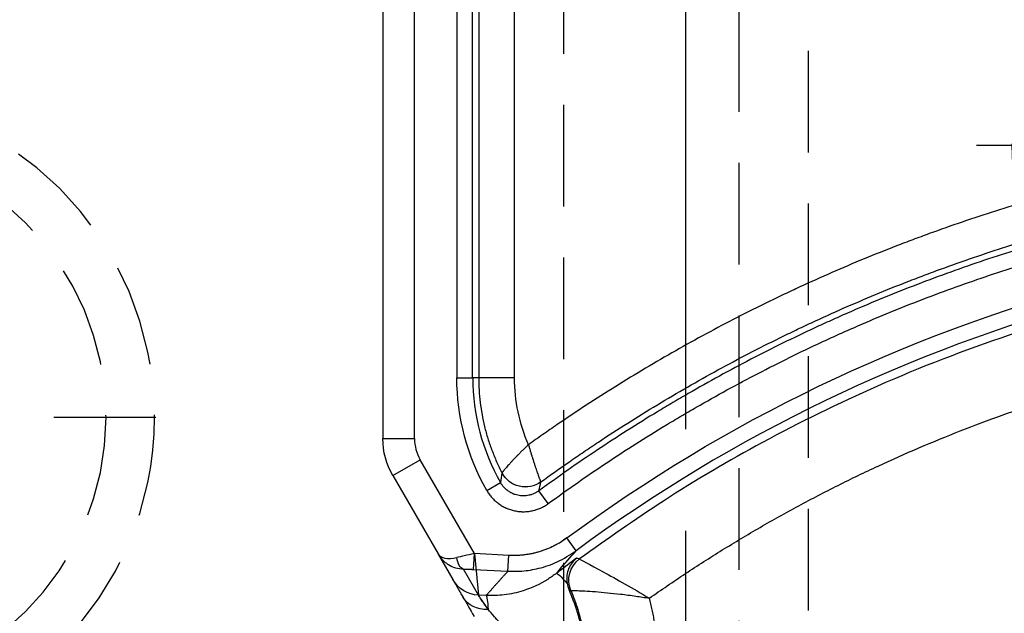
# Model space of a CAD drawing. Extents: x 2651 to 7771, y -1163 to 1075.
# Tile 297 of 490: x 5110 to 5135, y 73 to 87. Entities that reach past the tile are written whole.
import ezdxf

# ---------------------------------------------------------------- set-up
doc = ezdxf.new("R2010")
doc.units = 0
doc.header["$LTSCALE"] = 10
doc.linetypes.add('CENTER', pattern=[2, 1.25, -0.25, 0.25, -0.25])
doc.linetypes.add('HIDDEN', pattern=[0.375, 0.25, -0.125])
doc.layers.get('0').update_dxf_attribs({"linetype": 'CONTINUOUS'})
doc.layers.get('Defpoints').update_dxf_attribs({"linetype": 'CONTINUOUS'})
for name, color, linetype in [('1', 7, 'CONTINUOUS'), ('97', 7, 'CONTINUOUS'), ('CEN', 1, 'CENTER'), ('COOL', 150, 'HIDDEN'), ('DIM', 3, 'CONTINUOUS'), ('HIDDEN', 6, 'HIDDEN'), ('PART', 7, 'CONTINUOUS')]:
    doc.layers.add(name, color=color, linetype=linetype)
doc.styles.get("Standard").update_dxf_attribs({"font": 'romans.shx'})
doc.dimstyles.new('MM& INCH5', dxfattribs={"dimtxt": 5, "dimasz": 2.5, "dimexe": 1, "dimexo": 0.5, "dimtad": 0, "dimrnd": 1.38778e-17, "dimzin": 9, "dimdsep": 46, "dimtxsty": 'Standard', "dimblk": 'CLOSED', "dimcen": 0, "dimclrd": 3, "dimclre": 3, "dimclrt": 3, "dimazin": 2, "dimtfac": 0.75, "dimtofl": 0, "dimtmove": 0, "dimatfit": 3, "dimfxl": 0, "dimtolj": 1, "dimarcsym": 0})

# ---------------------------------------------------------------- blocks, each defined once
blk = doc.blocks.new('DFSF')
at = {"layer": '1', "color": 252, "linetype": 'Continuous'}
for p, q in [((1288.685, 533.376), (1288.87, 533.367)), ((1288.87, 533.367), (1289.242, 532.722)), ((1288.148, 532.776), (1288.128, 532.388)), ((1288.992, 532.732), (1288.148, 532.776)), ((1286.472, 532.273), (1286.702, 531.96)), ((1288.128, 532.388), (1288.972, 532.344)), ((1288.972, 532.344), (1290.304, 530.037)), ((1287.156, 531.114), (1287.385, 530.801)), ((1288.667, 530.793), (1288.33, 530.6)), ((1290.977, 530.426), (1290.304, 530.037)), ((1290.443, 529.519), (1290.443, 508.469)), ((1291.22, 529.519), (1290.443, 529.519)), ((1287.984, 528.026), (1287.984, 509.961)), ((1287.984, 528.026), (1288.867, 528.026)), ((1288.867, 528.026), (1289.015, 528.026)), ((1288.867, 509.961), (1288.867, 528.026)), ((1289.015, 528.026), (1289.015, 509.961)), ((1289.403, 528.026), (1289.015, 528.026)), ((1289.403, 509.961), (1289.403, 528.026))]:
    blk.add_line(p, q, dxfattribs=at)
at = {"layer": '1', "color": 110, "linetype": 'Continuous'}
for p, q in [((1288.972, 532.344), (1288.87, 533.367)), ((1288.128, 532.388), (1288.972, 532.344)), ((1288.972, 532.344), (1290.304, 530.037)), ((1290.443, 529.519), (1290.443, 508.469))]:
    blk.add_line(p, q, dxfattribs=at)
at = {"layer": '1', "color": 7, "linetype": 'Continuous'}
for p, q in [((1289.864, 532.355), (1289.502, 532.981)), ((1288.992, 532.732), (1288.972, 532.344)), ((1290.977, 530.426), (1289.865, 532.352)), ((1291.22, 508.469), (1291.22, 529.519))]:
    blk.add_line(p, q, dxfattribs=at)
at = {"layer": '1', "color": 252, "linetype": 'Continuous'}
for centre, radius, start, end in [((1263.706, 563.151), 38.363, 263.8121, 306.4003), ((1283.836, 528.026), 5.178, 0, 29.8013), ((1289.407, 529.519), 1.036, 0, 30)]:
    blk.add_arc(centre, radius, start, end, dxfattribs=at)
at = {"layer": '1', "color": 110, "linetype": 'Continuous', "extrusion": (0, 0, -1)}
blk.add_arc((-1263.706, 563.151), 38.752, 233.5997, 276.1879, dxfattribs=at)
at = {"layer": '1', "color": 252, "linetype": 'Continuous', "extrusion": (0, 0, -1)}
for centre, radius, start, end in [((-1263.706, 563.151), 38.752, 233.5997, 276.1879), ((-1283.836, 528.026), 5.567, 150.1987, 180)]:
    blk.add_arc(centre, radius, start, end, dxfattribs=at)
at = {"layer": '1', "color": 7, "linetype": 'Continuous', "extrusion": (0, 0, -1)}
blk.add_arc((-1289.407, 529.519), 1.814, 150, 180, dxfattribs=at)
at = {"layer": '1', "color": 110, "linetype": 'Continuous'}
blk.add_arc((1289.407, 529.519), 1.036, 0, 30, dxfattribs=at)
at = {"layer": '1', "color": 252, "linetype": 'Continuous', "extrusion": (0, 0, -1)}
for centre, major_axis, ratio, start_param, end_param in [((1288.583, 533.018), (0.673, 0.389), 0.857555, 5.242162, 6.283185), ((1288.855, 536.606), (0.161, 3.235), 0.052272, 3.194024, 3.602195), ((1286.005, 532.996), (0.172, 0.625), 0.999861, 0.904998, 2.236594), ((1286.005, 532.996), (-0.351, -0.544), 0.999732, 3.742362, 5.07368), ((1288.829, 532.592), (0.673, 0.389), 0.998053, 5.287458, 6.283185), ((1284.985, 535.397), (-1.972, 2.569), 0.041538, 3.154694, 3.609586), ((1287.719, 530.06), (-0.631, 0.148), 0.999911, 0.712892, 2.4287), ((1287.719, 530.059), (0.618, 0.195), 0.99876, 4.392457, 6.10701)]:
    blk.add_ellipse(centre, major_axis=major_axis, ratio=ratio, start_param=start_param, end_param=end_param, dxfattribs=at)
at = {"layer": '1', "color": 7, "linetype": 'Continuous', "extrusion": (0, 0, -1)}
for centre, major_axis, ratio, start_param, end_param in [((1289.222, 532.334), (-0.009, -0.389), 0.484329, 3.201449, 4.425608), ((1289.407, 529.519), (-1.814, 0), 0.999975, 2.618029, 3.141591), ((1289.407, 529.519), (1.814, 0), 0.999975, 5.759622, 6.283185), ((1283.861, 528.026), (4.123, 0), 1, 5.873541, 6.283185)]:
    blk.add_ellipse(centre, major_axis=major_axis, ratio=ratio, start_param=start_param, end_param=end_param, dxfattribs=at)
at = {"layer": '1', "color": 7, "linetype": 'Continuous'}
for points, knots in [([(1286.34, 536.242), (1286.212, 535.652), (1286.202, 535.047), (1286.352, 533.988), (1286.51, 533.538), (1286.645, 533.237)], [0, 0, 0, 0, 0.5, 0.5, 1, 1, 1, 1]), ([(1286.463, 532.456), (1286.501, 532.491), (1286.579, 532.562), (1286.66, 532.706), (1286.709, 532.873), (1286.701, 533), (1286.696, 533.067)], [0, 0, 0, 0, 0.246282, 0.500012, 0.738415, 1, 1, 1, 1]), ([(1286.463, 532.456), (1286.608, 532.563), (1286.751, 532.671), (1286.914, 532.796), (1286.935, 532.811), (1286.955, 532.827)], [0, 0, 0, 0, 0.87552, 0.87552, 1, 1, 1, 1]), ([(1287.385, 530.801), (1287.404, 530.814), (1287.442, 530.839), (1287.502, 530.87), (1287.545, 530.886), (1287.572, 530.895), (1287.583, 530.899), (1287.605, 530.905), (1287.643, 530.914), (1287.699, 530.923), (1287.744, 530.926), (1287.773, 530.926), (1287.779, 530.926), (1287.79, 530.925), (1287.796, 530.925), (1287.813, 530.924), (1287.847, 530.922), (1287.903, 530.913), (1287.947, 530.901), (1287.979, 530.89), (1287.99, 530.887), (1288.006, 530.88), (1288.011, 530.878), (1288.022, 530.874), (1288.048, 530.863), (1288.093, 530.839), (1288.131, 530.815), (1288.158, 530.795), (1288.172, 530.784), (1288.185, 530.773), (1288.194, 530.766), (1288.198, 530.762), (1288.219, 530.743), (1288.251, 530.711), (1288.294, 530.658), (1288.318, 530.62), (1288.33, 530.6)], [0, 0, 0, 0, 0.0625, 0.125, 0.1875, 0.1875, 0.203125, 0.21875, 0.25, 0.3125, 0.375, 0.375, 0.390625, 0.390625, 0.40625, 0.40625, 0.4375, 0.5, 0.5625, 0.5625, 0.59375, 0.59375, 0.609375, 0.609375, 0.625, 0.6875, 0.75, 0.75, 0.78125, 0.796875, 0.796875, 0.8125, 0.8125, 0.875, 0.9375, 1, 1, 1, 1]), ([(1274.875, 524.651), (1275.436, 524.813), (1276.55, 525.163), (1278.195, 525.759), (1279.273, 526.204), (1279.942, 526.497), (1280.076, 526.556), (1280.342, 526.677), (1280.475, 526.737), (1280.872, 526.922), (1281.136, 527.048), (1281.922, 527.434), (1282.44, 527.703), (1283.208, 528.124), (1283.463, 528.267), (1283.843, 528.485), (1283.969, 528.559), (1284.221, 528.707), (1284.847, 529.082), (1285.956, 529.787), (1286.914, 530.456), (1287.385, 530.801)], [0, 0, 0, 0, 0.125, 0.25, 0.375, 0.375, 0.40625, 0.40625, 0.4375, 0.4375, 0.5, 0.5, 0.625, 0.625, 0.6875, 0.6875, 0.71875, 0.71875, 0.75, 0.875, 1, 1, 1, 1]), ([(1287.339, 530.584), (1287.107, 530.416), (1286.873, 530.25), (1286.579, 530.046), (1286.52, 530.005), (1286.401, 529.924), (1286.224, 529.803), (1285.57, 529.365), (1284.482, 528.677), (1282.995, 527.823), (1281.979, 527.296), (1281.336, 526.98), (1281.207, 526.918), (1280.949, 526.794), (1280.56, 526.611), (1280.169, 526.433), (1279.383, 526.088), (1278.854, 525.868), (1278.187, 525.608), (1278.053, 525.557), (1277.785, 525.456), (1277.651, 525.406), (1277.247, 525.259), (1276.977, 525.163), (1276.164, 524.885), (1275.618, 524.712), (1275.068, 524.55)], [0, 0, 0, 0, 0.0625, 0.0625, 0.078125, 0.078125, 0.09375, 0.125, 0.25, 0.375, 0.5, 0.5, 0.53125, 0.53125, 0.5625, 0.625, 0.625, 0.75, 0.75, 0.78125, 0.78125, 0.8125, 0.8125, 0.875, 0.875, 1, 1, 1, 1]), ([(1287.643, 529.668), (1287.635, 529.694), (1287.628, 529.719), (1287.622, 529.74), (1287.609, 529.783), (1287.592, 529.84), (1287.573, 529.903), (1287.563, 529.937), (1287.559, 529.951), (1287.556, 529.958), (1287.55, 529.978), (1287.546, 529.992), (1287.54, 530.012), (1287.537, 530.019), (1287.533, 530.032), (1287.527, 530.052), (1287.521, 530.072), (1287.509, 530.11), (1287.492, 530.161), (1287.473, 530.22), (1287.462, 530.254), (1287.454, 530.276), (1287.451, 530.287), (1287.44, 530.319), (1287.426, 530.36), (1287.407, 530.414), (1287.395, 530.446), (1287.387, 530.469), (1287.385, 530.476), (1287.38, 530.49), (1287.377, 530.496), (1287.37, 530.514), (1287.365, 530.528), (1287.361, 530.539), (1287.359, 530.543), (1287.357, 530.548), (1287.355, 530.552), (1287.353, 530.557), (1287.349, 530.567), (1287.344, 530.576), (1287.342, 530.581), (1287.339, 530.584)], [0, 0, 0, 0, 0.03125, 0.0625, 0.0625, 0.125, 0.1875, 0.203125, 0.203125, 0.21875, 0.21875, 0.25, 0.25, 0.265625, 0.265625, 0.28125, 0.3125, 0.3125, 0.375, 0.4375, 0.46875, 0.46875, 0.5, 0.5, 0.5625, 0.625, 0.6875, 0.6875, 0.71875, 0.71875, 0.75, 0.75, 0.8125, 0.828125, 0.828125, 0.84375, 0.84375, 0.875, 0.875, 0.9375, 1, 1, 1, 1]), ([(1287.643, 529.668), (1287.662, 529.686), (1287.681, 529.704), (1287.708, 529.73), (1287.73, 529.751), (1287.752, 529.771), (1287.762, 529.782), (1287.794, 529.813), (1287.815, 529.833), (1287.846, 529.864), (1287.856, 529.874), (1287.876, 529.894), (1287.886, 529.904), (1287.901, 529.919), (1287.906, 529.924), (1287.915, 529.934), (1287.93, 529.949), (1287.944, 529.964), (1287.972, 529.993), (1288.008, 530.03), (1288.05, 530.075), (1288.074, 530.101), (1288.089, 530.118), (1288.097, 530.127), (1288.119, 530.151), (1288.148, 530.183), (1288.185, 530.226), (1288.207, 530.251), (1288.222, 530.268), (1288.227, 530.274), (1288.236, 530.285), (1288.24, 530.29), (1288.252, 530.305), (1288.261, 530.316), (1288.268, 530.324), (1288.271, 530.328), (1288.273, 530.331), (1288.276, 530.335), (1288.279, 530.339), (1288.285, 530.346), (1288.291, 530.355), (1288.293, 530.36)], [0, 0, 0, 0, 0.03125, 0.0625, 0.09375, 0.09375, 0.125, 0.125, 0.1875, 0.1875, 0.21875, 0.21875, 0.25, 0.25, 0.265625, 0.265625, 0.28125, 0.3125, 0.3125, 0.375, 0.4375, 0.46875, 0.46875, 0.5, 0.5, 0.5625, 0.625, 0.6875, 0.6875, 0.71875, 0.71875, 0.75, 0.75, 0.8125, 0.828125, 0.828125, 0.84375, 0.84375, 0.875, 0.875, 1, 1, 1, 1]), ([(1288.867, 528.026), (1288.867, 528.128), (1288.861, 528.331), (1288.833, 528.632), (1288.788, 528.929), (1288.725, 529.224), (1288.671, 529.419), (1288.626, 529.564), (1288.611, 529.612), (1288.586, 529.684), (1288.577, 529.708), (1288.56, 529.756), (1288.516, 529.875), (1288.429, 530.087), (1288.34, 530.269), (1288.293, 530.36)], [0, 0, 0, 0, 0.125, 0.25, 0.375, 0.5, 0.625, 0.625, 0.6875, 0.6875, 0.71875, 0.71875, 0.75, 0.875, 1, 1, 1, 1])]:
    blk.add_open_spline(points, degree=3, knots=knots, dxfattribs=at)
at = {"layer": '1', "color": 252, "linetype": 'Continuous'}
for points, weights in [([(1284.445, 535.186), (1284.445, 534.595), (1284.521, 534.009), (1284.673, 533.438)], [1, 0.994407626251, 0.994407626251, 1]), ([(1284.673, 533.438), (1277.367, 528.298), (1268.718, 526.067), (1259.838, 527.033)], [1, 0.957088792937, 0.957088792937, 1]), ([(1288.148, 532.776), (1288.33, 532.974), (1288.509, 533.174), (1288.685, 533.376)], [1, 0.999955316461, 0.999955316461, 1])]:
    blk.add_rational_spline(points, weights, degree=3, dxfattribs=at)
for points, knots in [([(1286.602, 533.247), (1286.541, 533.403), (1286.421, 533.715), (1286.302, 534.201), (1286.225, 534.692), (1286.216, 535.022), (1286.211, 535.186)], [0, 0, 0, 0, 0.252444, 0.503258, 0.752443, 1, 1, 1, 1]), ([(1288.301, 534.103), (1288.361, 534.032), (1288.48, 533.889), (1288.584, 533.771), (1288.636, 533.712)], [0, 0, 0, 0, 0.500018, 1, 1, 1, 1]), ([(1288.636, 533.712), (1288.669, 533.663), (1288.733, 533.57), (1288.8, 533.475), (1288.839, 533.417), (1288.86, 533.382), (1288.866, 533.373), (1288.87, 533.367)], [0, 0, 0, 0, 0.262287, 0.49991, 0.699928, 0.840423, 1, 1, 1, 1]), ([(1286.39, 532.475), (1286.384, 532.485), (1286.139, 532.611), (1285.48, 532.97), (1285.078, 533.197), (1284.673, 533.438)], [0, 0, 0, 0, 0.5, 0.5, 1, 1, 1, 1]), ([(1286.602, 533.247), (1286.597, 533.247), (1286.587, 533.249), (1286.529, 533.249), (1286.429, 533.252), (1286.26, 533.261), (1285.93, 533.28), (1285.488, 533.323), (1285.023, 533.382), (1284.783, 533.42), (1284.673, 533.438)], [0, 0, 0, 0, 0.08332, 0.166946, 0.250147, 0.366705, 0.500481, 0.74979, 0.885262, 1, 1, 1, 1]), ([(1286.955, 532.827), (1287.026, 532.878), (1287.276, 533.059), (1287.708, 533.253), (1288.226, 533.374), (1288.536, 533.376), (1288.685, 533.376)], [0, 0, 0, 0, 0.141984, 0.499773, 0.758442, 1, 1, 1, 1]), ([(1286.955, 532.827), (1286.93, 532.797), (1286.904, 532.768), (1286.746, 532.583), (1286.61, 532.428), (1286.472, 532.273)], [0, 0, 0, 0, 0.15993, 0.15993, 1, 1, 1, 1]), ([(1288.148, 532.776), (1288.033, 532.778), (1287.779, 532.781), (1287.368, 532.71), (1286.91, 532.558), (1286.623, 532.371), (1286.472, 532.273)], [0, 0, 0, 0, 0.193756, 0.426858, 0.69734, 1, 1, 1, 1]), ([(1289.865, 532.352), (1289.837, 532.394), (1289.787, 532.47), (1289.697, 532.554), (1289.587, 532.631), (1289.44, 532.7), (1289.308, 532.714), (1289.242, 532.722)], [0, 0, 0, 0, 0.205637, 0.372382, 0.500218, 0.747942, 1, 1, 1, 1]), ([(1259.595, 525.23), (1260.05, 525.185), (1260.961, 525.096), (1262.333, 525.024), (1264.725, 524.979), (1268.034, 525.171), (1272.093, 525.867), (1275.748, 526.892), (1278.989, 528.143), (1281.817, 529.532), (1284.259, 530.962), (1285.709, 531.992), (1286.39, 532.475)], [0, 0, 0, 0, 0.048349, 0.096698, 0.145048, 0.301095, 0.445844, 0.579291, 0.701434, 0.812268, 0.911791, 1, 1, 1, 1]), ([(1286.702, 531.96), (1286.908, 532.112), (1287.133, 532.225), (1287.623, 532.372), (1287.873, 532.402), (1288.128, 532.388)], [0, 0, 0, 0, 0.5, 0.5, 1, 1, 1, 1]), ([(1288.972, 532.344), (1289.057, 532.363), (1289.21, 532.396), (1289.345, 532.427), (1289.405, 532.44)], [0, 0, 0, 0, 0.553654, 1, 1, 1, 1]), ([(1288.667, 530.793), (1288.649, 530.825), (1288.609, 530.886), (1288.541, 530.97), (1288.49, 531.022), (1288.456, 531.053), (1288.449, 531.059), (1288.436, 531.071), (1288.414, 531.088), (1288.364, 531.127), (1288.288, 531.176), (1288.224, 531.209), (1288.182, 531.228), (1288.174, 531.232), (1288.157, 531.239), (1288.131, 531.249), (1288.106, 531.258), (1288.054, 531.275), (1287.984, 531.293), (1287.912, 531.305), (1287.858, 531.311), (1287.84, 531.312), (1287.813, 531.313), (1287.803, 531.314), (1287.785, 531.314), (1287.739, 531.315), (1287.658, 531.31), (1287.587, 531.299), (1287.533, 531.288), (1287.507, 531.281), (1287.472, 531.271), (1287.454, 531.266), (1287.411, 531.252), (1287.343, 531.225), (1287.246, 531.176), (1287.186, 531.136), (1287.156, 531.114)], [0, 0, 0, 0, 0.0625, 0.125, 0.1875, 0.1875, 0.203125, 0.203125, 0.21875, 0.25, 0.3125, 0.375, 0.375, 0.390625, 0.390625, 0.40625, 0.4375, 0.4375, 0.5, 0.5625, 0.5625, 0.59375, 0.59375, 0.609375, 0.609375, 0.625, 0.6875, 0.75, 0.75, 0.78125, 0.796875, 0.8125, 0.8125, 0.875, 0.9375, 1, 1, 1, 1]), ([(1287.156, 531.114), (1286.689, 530.773), (1285.74, 530.11), (1284.765, 529.49), (1284.146, 529.116), (1284.022, 529.041), (1283.773, 528.894), (1283.648, 528.821), (1283.271, 528.605), (1283.019, 528.463), (1282.258, 528.047), (1281.745, 527.781), (1280.967, 527.398), (1280.706, 527.273), (1280.312, 527.09), (1280.181, 527.03), (1279.917, 526.911), (1279.256, 526.617), (1278.054, 526.121), (1276.426, 525.531), (1275.322, 525.185), (1274.767, 525.024)], [0, 0, 0, 0, 0.125, 0.25, 0.25, 0.28125, 0.28125, 0.3125, 0.3125, 0.375, 0.375, 0.5, 0.5, 0.5625, 0.5625, 0.59375, 0.59375, 0.625, 0.75, 0.875, 1, 1, 1, 1]), ([(1275.347, 523.68), (1275.897, 523.842), (1276.443, 524.015), (1277.256, 524.292), (1277.526, 524.387), (1277.863, 524.509), (1277.93, 524.534), (1278.065, 524.584), (1278.266, 524.659), (1279.002, 524.94), (1279.664, 525.212), (1280.451, 525.556), (1280.843, 525.732), (1281.297, 525.944), (1281.491, 526.037), (1281.62, 526.099), (1281.684, 526.13), (1282.264, 526.412), (1283.282, 526.935), (1284.774, 527.781), (1285.744, 528.386), (1286.463, 528.855), (1286.701, 529.014), (1287.056, 529.257), (1287.174, 529.338), (1287.409, 529.502), (1287.526, 529.585), (1287.643, 529.668)], [0, 0, 0, 0, 0.125, 0.125, 0.1875, 0.1875, 0.203125, 0.203125, 0.21875, 0.25, 0.375, 0.375, 0.4375, 0.46875, 0.484375, 0.484375, 0.5, 0.5, 0.625, 0.75, 0.875, 0.875, 0.9375, 0.9375, 0.96875, 0.96875, 1, 1, 1, 1])]:
    blk.add_open_spline(points, degree=3, knots=knots, dxfattribs=at)
at = {"layer": '1', "color": 110, "linetype": 'Continuous'}
for points, degree, knots in [([(1288.301, 534.103), (1288.321, 534.079), (1288.381, 534.007), (1288.497, 533.87), (1288.584, 533.772), (1288.636, 533.712)], 3, [0, 0, 0, 0, 0.166985, 0.500056, 1, 1, 1, 1]), ([(1288.636, 533.712), (1288.669, 533.664), (1288.735, 533.569), (1288.805, 533.467), (1288.853, 533.395), (1288.864, 533.376), (1288.87, 533.367)], 3, [0, 0, 0, 0, 0.257092, 0.508444, 0.755554, 1, 1, 1, 1]), ([(1286.702, 531.96), (1287.011, 532.188), (1287.378, 532.298), (1287.745, 532.408), (1288.128, 532.388)], 2, [0, 0, 0, 0.5, 0.5, 1, 1, 1])]:
    blk.add_open_spline(points, degree=degree, knots=knots, dxfattribs=at)
at = {"layer": '1', "color": 7, "linetype": 'Continuous'}
for points in [[(1289.256, 533.407), (1289.177, 533.545), (1289.083, 533.707), (1288.976, 533.891)], [(1286.602, 533.247), (1286.602, 533.247), (1286.602, 533.247), (1286.602, 533.247)], [(1286.696, 533.067), (1286.687, 533.123), (1286.671, 533.18), (1286.645, 533.237)], [(1286.39, 532.475), (1286.39, 532.475), (1286.39, 532.475), (1286.39, 532.475)], [(1287.339, 530.584), (1287.339, 530.584), (1287.339, 530.584), (1287.34, 530.583)], [(1288.293, 530.36), (1288.293, 530.36), (1288.293, 530.36), (1288.293, 530.36)]]:
    blk.add_open_spline(points, degree=3, dxfattribs=at)
at = {"layer": '1', "color": 252, "linetype": 'Continuous'}
for points in [[(1286.645, 533.237), (1286.631, 533.241), (1286.616, 533.244), (1286.602, 533.247)], [(1286.39, 532.475), (1286.414, 532.469), (1286.439, 532.462), (1286.463, 532.456)], [(1289.865, 532.352), (1289.804, 532.457), (1289.625, 532.491), (1289.405, 532.44)], [(1287.385, 530.801), (1287.371, 530.729), (1287.355, 530.657), (1287.339, 530.584)], [(1288.293, 530.36), (1288.306, 530.441), (1288.318, 530.521), (1288.33, 530.6)]]:
    blk.add_open_spline(points, degree=3, dxfattribs=at)
at = {"layer": '1', "color": 7, "linetype": 'Continuous'}
for points, weights in [([(1289.502, 532.981), (1289.485, 533.011), (1289.402, 533.154), (1289.256, 533.407)], [1, 0.986164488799, 0.986164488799, 1]), ([(1289.242, 532.722), (1289.168, 532.724), (1289.082, 532.727), (1288.992, 532.732)], [1, 0.972630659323, 0.972630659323, 1])]:
    blk.add_rational_spline(points, weights, degree=3, dxfattribs=at)
blk = doc.blocks.new('DFS')
at = {"layer": 'CEN'}
for p, q in [((1206.289, 508.881), (1206.289, 498.405)), ((1201.051, 503.643), (1211.527, 503.643))]:
    blk.add_line(p, q, dxfattribs=at)
at = {"layer": 'HIDDEN'}
for radius in [4.365, 3.57]:
    blk.add_circle((1206.289, 503.643), radius, dxfattribs=at)
at = {"layer": 'PART', "color": 110}
blk.add_circle((1206.289, 503.643), 1.985, dxfattribs=at)
blk = doc.blocks.new('*D82')
at = {"layer": 'Defpoints', "color": 0}
for p in [(5205.684, 387.642), (5075.684, -70.038), (5075.684, -149.784)]:
    blk.add_point(p, dxfattribs=at)
at = {"layer": 'DIM', "color": 3, "lineweight": -2}
blk.add_line((5075.684, -70.538), (5075.684, -149.784), dxfattribs=at)
at = {"layer": 'DIM', "color": 3, "insert": (5075.684, -172.79), "char_height": 5, "attachment_point": 5, "rotation": 90}
blk.add_mtext('\\A1;130 [5.118]', dxfattribs=at)
blk = doc.blocks.new('_Closed')
at = {"color": 0, "linetype": 'ByBlock', "lineweight": -2}
for p, q in [((-1, 0.1667), (0, 0)), ((-1, 0.1667), (-1, -0.1667)), ((0, 0), (-1, -0.1667)), ((0, 0), (-1, 0))]:
    blk.add_line(p, q, dxfattribs=at)
blk = doc.blocks.new('*D83')
at = {"layer": 'Defpoints', "color": 0}
for p in [(5205.684, 387.642), (5008.684, -108.878), (5008.684, -149.784)]:
    blk.add_point(p, dxfattribs=at)
at = {"layer": 'DIM', "color": 3, "lineweight": -2}
blk.add_line((5008.684, -109.378), (5008.684, -149.784), dxfattribs=at)
at = {"layer": 'DIM', "color": 3, "insert": (5008.684, -172.79), "char_height": 5, "attachment_point": 5, "rotation": 90}
blk.add_mtext('\\A1;197 [7.756]', dxfattribs=at)
blk = doc.blocks.new('*D101')
at = {"layer": 'Defpoints', "color": 0}
for p in [(5205.684, 387.642), (4911.365, 55.642), (4930.684, 55.642)]:
    blk.add_point(p, dxfattribs=at)
at = {"layer": 'DIM', "color": 3, "lineweight": -2}
blk.add_line((4930.184, 55.642), (4911.365, 55.642), dxfattribs=at)
at = {"layer": 'DIM', "color": 3, "insert": (4885.621, 55.642), "char_height": 5, "attachment_point": 5}
blk.add_mtext('\\A1;332 [13.071]', dxfattribs=at)
blk = doc.blocks.new('*D102')
at = {"layer": 'Defpoints', "color": 0}
for p in [(5205.684, 387.642), (4911.365, 12.642), (4930.684, 12.642)]:
    blk.add_point(p, dxfattribs=at)
at = {"layer": 'DIM', "color": 3, "lineweight": -2}
blk.add_line((4930.184, 12.642), (4911.365, 12.642), dxfattribs=at)
at = {"layer": 'DIM', "color": 3, "insert": (4885.621, 12.642), "char_height": 5, "attachment_point": 5}
blk.add_mtext('\\A1;375 [14.764]', dxfattribs=at)
blk = doc.blocks.new('*D103')
at = {"layer": 'Defpoints', "color": 0}
for p in [(5205.684, 387.642), (4911.365, -22.358), (4996.156, -22.358)]:
    blk.add_point(p, dxfattribs=at)
at = {"layer": 'DIM', "color": 3, "lineweight": -2}
blk.add_line((4995.656, -22.358), (4911.365, -22.358), dxfattribs=at)
at = {"layer": 'DIM', "color": 3, "insert": (4885.621, -22.358), "char_height": 5, "attachment_point": 5}
blk.add_mtext('\\A1;410 [16.142]', dxfattribs=at)
blk = doc.blocks.new('*D106')
at = {"layer": 'Defpoints', "color": 0}
for p in [(5205.684, 387.642), (4902.515, -82.358), (4982.164, -82.358)]:
    blk.add_point(p, dxfattribs=at)
at = {"layer": 'DIM', "color": 3, "lineweight": -2}
blk.add_line((4981.664, -82.358), (4902.515, -82.358), dxfattribs=at)
at = {"layer": 'DIM', "color": 3, "insert": (4876.771, -82.358), "char_height": 5, "attachment_point": 5}
blk.add_mtext('\\A1;470 [18.504]', dxfattribs=at)
blk = doc.blocks.new('*D107')
at = {"layer": 'Defpoints', "color": 0}
for p in [(5205.684, 387.642), (4911.365, -47.358), (5053.004, -47.358)]:
    blk.add_point(p, dxfattribs=at)
at = {"layer": 'DIM', "color": 3, "lineweight": -2}
blk.add_line((5052.504, -47.358), (4911.365, -47.358), dxfattribs=at)
at = {"layer": 'DIM', "color": 3, "insert": (4885.621, -47.358), "char_height": 5, "attachment_point": 5}
blk.add_mtext('\\A1;435 [17.126]', dxfattribs=at)
blk = doc.blocks.new('*D255')
at = {"layer": 'Defpoints', "color": 0}
for p in [(5205.684, 387.642), (4911.365, 87.642), (4958.184, 87.642)]:
    blk.add_point(p, dxfattribs=at)
at = {"layer": 'DIM', "color": 3, "lineweight": -2}
blk.add_line((4957.684, 87.642), (4911.365, 87.642), dxfattribs=at)
at = {"layer": 'DIM', "color": 3, "insert": (4885.621, 87.642), "char_height": 5, "attachment_point": 5}
blk.add_mtext('\\A1;300 [11.811]', dxfattribs=at)
blk = doc.blocks.new('*U297', base_point=(1834.08, 749.823))
for radius in [7.94, 6.75]:
    blk.add_circle((1834.08, 749.823), radius)
at = {"layer": 'CEN'}
for p, q in [((1834.08, 759.351), (1834.08, 740.295)), ((1824.552, 749.823), (1843.608, 749.823))]:
    blk.add_line(p, q, dxfattribs=at)
blk = doc.blocks.new('*D300')
at = {"layer": 'Defpoints', "color": 0}
for p in [(5205.684, 387.642), (5095.684, -137.358), (5095.684, -149.784)]:
    blk.add_point(p, dxfattribs=at)
at = {"layer": 'DIM', "color": 3, "lineweight": -2}
blk.add_line((5095.684, -137.858), (5095.684, -149.784), dxfattribs=at)
at = {"layer": 'DIM', "color": 3, "insert": (5095.684, -172.79), "char_height": 5, "attachment_point": 5, "rotation": 90}
blk.add_mtext('\\A1;110 [4.331]', dxfattribs=at)
blk = doc.blocks.new('A$C069B29F4')
at = {"layer": '97', "color": 2, "linetype": 'HIDDEN'}
blk.add_line((-77.7, -300), (-77.7, -367.3), dxfattribs=at)

msp = doc.modelspace()

# ---------------------------------------------------------------- linework, layer by layer
at = {"layer": 'COOL', "color": 1, "linetype": 'CENTER'}
msp.add_line((5126.684, 37.35), (5126.684, 118.374), dxfattribs=at)
at = {"layer": 'COOL'}
msp.add_lwpolyline([(5123.684, 49.067), (5123.684, 116.642), (5126.684, 118.374), (5129.684, 116.642), (5129.684, 49.067)], dxfattribs=at)

# ---------------------------------------------------------------- block references
at = {"layer": 'DIM'}
msp.add_blockref('A$C069B29F4', (5205.684, 387.642), dxfattribs=at)
at = {"layer": 'DIM', "rotation": 180}
for name, p in [('DFSF', (6410.458, 606.636)), ('DFS', (6345.35, 587.958))]:
    msp.add_blockref(name, p, dxfattribs=at)
at = {"layer": 'HIDDEN', "xscale": -1, "rotation": 180}
msp.add_blockref('*U297', (5105.684, 77.642), dxfattribs=at)

# ---------------------------------------------------------------- dimensions: what is measured, and where the dimension line sits
at = {"layer": 'DIM'}
for feature_location, offset, dtype, picture, middle in [((4982.164, -82.358), (-79.649, 0), 0, '*D106', (4876.771, -82.358)), ((4996.156, -22.358), (-84.791, 0), 0, '*D103', (4885.621, -22.358)), ((5053.004, -47.358), (-141.639, 0), 0, '*D107', (4885.621, -47.358)), ((4930.684, 55.642), (-19.319, 0), 0, '*D101', (4885.621, 55.642)), ((4930.684, 12.642), (-19.319, 0), 0, '*D102', (4885.621, 12.642)), ((4958.184, 87.642), (-46.819, 0), 0, '*D255', (4885.621, 87.642)), ((5008.684, -108.878), (0, -40.906), 1, '*D83', (5008.684, -172.79)), ((5075.684, -70.038), (0, -79.746), 1, '*D82', (5075.684, -172.79)), ((5095.684, -137.358), (0, -12.426), 1, '*D300', (5095.684, -172.79))]:
    dim = msp.add_ordinate_dim(feature_location=feature_location, offset=offset, dtype=dtype, origin=(5205.684, 387.642), dimstyle='MM& INCH5', dxfattribs=at)
    dim.commit()
    dim.dimension.update_dxf_attribs({"geometry": picture, "text_midpoint": middle})

doc.saveas('drawing.dxf')
